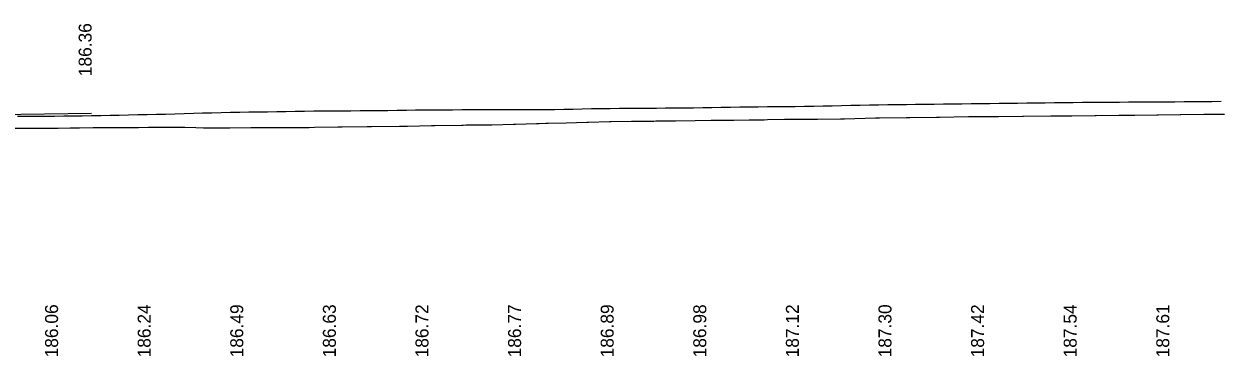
# Model space of a CAD drawing. Extents: x 1838386 to 1955906, y 719739 to 834437.
# Drawn here: x 1883494 to 1884140, y 820601 to 820780 of the extents above; entities that cross this region are included whole.
import ezdxf

# ---------------------------------------------------------------- set-up
doc = ezdxf.new("R2010")
doc.units = 0
for name, color, linetype in [('RD_DDB_Profile_EX', 7, 'Continuous'), ('RD_DDB_Profile_Lbl', 7, 'Continuous'), ('RD_DDB_Profile_PR', 7, 'Continuous'), ('RD_DDB_StripGrade', 7, 'Continuous'), ('RD_Sketch1', 7, 'Continuous')]:
    doc.layers.add(name, color=color, linetype=linetype)

msp = doc.modelspace()

# ---------------------------------------------------------------- linework, layer by layer
at = {"layer": 'RD_DDB_Profile_EX'}
for points in [[(1883890.15, 820735.44), (1883895.15, 820735.5), (1883900.15, 820735.56), (1883905.15, 820735.62), (1883910.15, 820735.66), (1883915.15, 820735.73), (1883920.15, 820735.79), (1883925.15, 820735.85), (1883930.15, 820735.91), (1883935.15, 820736.06), (1883940.15, 820736.23), (1883945.15, 820736.38), (1883950.15, 820736.42), (1883955.15, 820736.51), (1883960.15, 820736.59), (1883965.15, 820736.66), (1883970.15, 820736.73), (1883975.15, 820736.78), (1883980.15, 820736.83), (1883985.15, 820736.88), (1883990.15, 820736.95), (1883995.15, 820737.02), (1884000.15, 820737.09), (1884005.15, 820737.12), (1884010.15, 820737.17), (1884015.15, 820737.24), (1884020.15, 820737.3), (1884025.15, 820737.35), (1884030.15, 820737.42), (1884035.15, 820737.48), (1884040.15, 820737.55), (1884045.15, 820737.63), (1884050.15, 820737.68), (1884055.15, 820737.75), (1884060.15, 820737.81), (1884065.15, 820737.87), (1884070.15, 820737.94), (1884075.15, 820737.97), (1884080.15, 820737.98), (1884085.15, 820738), (1884090.15, 820738.01), (1884095.15, 820738.05), (1884100.15, 820738.11), (1884105.15, 820738.14), (1884110.15, 820738.17), (1884115.15, 820738.18), (1884120.15, 820738.2), (1884125.15, 820738.21), (1884130.15, 820738.22), (1884135.15, 820738.3), (1884140.15, 820738.39)], [(1883490.15, 820730.29), (1883495.15, 820730.3), (1883500.15, 820730.34), (1883505.15, 820730.38), (1883510.15, 820730.4), (1883515.15, 820730.45), (1883520.15, 820730.53), (1883525.15, 820730.61), (1883530.15, 820730.68), (1883535.15, 820730.76), (1883540.15, 820730.86), (1883545.15, 820730.95), (1883550.15, 820731.06), (1883555.15, 820731.17), (1883560.15, 820731.26), (1883565.15, 820731.36), (1883570.15, 820731.51), (1883575.15, 820731.65), (1883580.15, 820731.81), (1883585.15, 820731.96), (1883590.15, 820732.08), (1883595.15, 820732.2), (1883600.15, 820732.32), (1883605.15, 820732.43), (1883610.15, 820732.54), (1883615.15, 820732.61), (1883620.15, 820732.66), (1883625.15, 820732.74), (1883630.15, 820732.81), (1883635.15, 820732.88), (1883640.15, 820732.99), (1883645.15, 820733.11), (1883650.15, 820733.15), (1883655.15, 820733.19), (1883660.15, 820733.24), (1883665.15, 820733.27), (1883670.15, 820733.3), (1883675.15, 820733.33), (1883680.15, 820733.36), (1883685.15, 820733.42), (1883690.15, 820733.48), (1883695.15, 820733.59), (1883700.15, 820733.66), (1883705.15, 820733.7), (1883710.15, 820733.73), (1883715.15, 820733.76), (1883720.15, 820733.78), (1883725.15, 820733.84), (1883730.15, 820733.93), (1883735.15, 820733.95), (1883740.15, 820733.97), (1883745.15, 820733.98), (1883750.15, 820733.99), (1883755.15, 820734), (1883760.15, 820734), (1883765.15, 820733.96), (1883770.15, 820733.93), (1883775.15, 820733.93), (1883780.15, 820734.01), (1883785.15, 820734.07), (1883790.15, 820734.12), (1883795.15, 820734.31), (1883800.15, 820734.5), (1883805.15, 820734.54), (1883810.15, 820734.57), (1883815.15, 820734.61), (1883820.15, 820734.63), (1883825.15, 820734.63), (1883830.15, 820734.67), (1883835.15, 820734.76), (1883840.15, 820734.85), (1883845.15, 820734.88), (1883850.15, 820734.9), (1883855.15, 820734.93), (1883860.15, 820734.98), (1883865.15, 820735.08), (1883870.15, 820735.18), (1883875.15, 820735.29), (1883880.15, 820735.4), (1883885.15, 820735.44), (1883890.15, 820735.44)]]:
    msp.add_lwpolyline(points, dxfattribs=at)
at = {"layer": 'RD_DDB_Profile_PR'}
msp.add_line((1882775.08, 820720.61), (1883530.2, 820731.93), dxfattribs=at)
at = {"layer": 'RD_Sketch1'}
msp.add_lwpolyline([(1883488.01, 820723.8), (1883494.76, 820723.81), (1883500.1, 820723.82), (1883506.93, 820723.86), (1883512.16, 820723.95), (1883518.7, 820724.05), (1883523.71, 820724.1), (1883530.98, 820724.17), (1883536.38, 820724.19), (1883543.36, 820724.26), (1883548.5, 820724.3), (1883555.43, 820724.32), (1883560.92, 820724.33), (1883567.95, 820724.34), (1883572.96, 820724.35), (1883580.58, 820724.35), (1883586.55, 820724.3), (1883590.68, 820724.02), (1883592.62, 820724.02), (1883602.54, 820723.99), (1883604.77, 820724.01), (1883616.14, 820724.15), (1883618.63, 820724.17), (1883629.32, 820724.19), (1883631.97, 820724.21), (1883644.76, 820724.28), (1883647.68, 820724.31), (1883650.47, 820724.34), (1883663.12, 820724.56), (1883665.52, 820724.59), (1883679.02, 820724.75), (1883681.26, 820724.79), (1883696.43, 820724.95), (1883698.63, 820724.95), (1883700.81, 820724.96), (1883713.74, 820725.24), (1883715.61, 820725.28), (1883730.17, 820725.57), (1883730.85, 820725.58), (1883732.45, 820725.61), (1883744.58, 820725.71), (1883746.28, 820725.72), (1883757.92, 820726.06), (1883759.3, 820726.1), (1883770.48, 820726.4), (1883771.79, 820726.43), (1883775.49, 820726.51), (1883776.68, 820726.55), (1883786.35, 820726.83), (1883797.55, 820727.17), (1883798.5, 820727.19), (1883809.83, 820727.4), (1883810.7, 820727.42), (1883821.75, 820727.58), (1883822.76, 820727.6), (1883833.81, 820727.74), (1883834.93, 820727.75), (1883844.17, 820727.88), (1883845.54, 820727.89), (1883856.12, 820728.01), (1883864.72, 820728.12), (1883866.11, 820728.13), (1883875.53, 820728.22), (1883876.95, 820728.23), (1883885.29, 820728.32), (1883893.43, 820728.46), (1883895.06, 820728.5), (1883904.4, 820728.67), (1883906.7, 820728.69), (1883915.53, 820728.8), (1883921.06, 820728.78), (1883922.1, 820728.82), (1883934.49, 820728.97), (1883936.76, 820728.98), (1883953.51, 820729.47), (1883955.66, 820729.53), (1883970.12, 820729.58), (1883971.99, 820729.61), (1883986.49, 820729.74), (1883987.97, 820729.76), (1884003.71, 820730.1), (1884003.99, 820730.1), (1884019.19, 820730.2), (1884019.8, 820730.21), (1884032.78, 820730.43), (1884033.01, 820730.43), (1884033.3, 820730.43), (1884048.15, 820730.5), (1884058.84, 820730.61), (1884059.53, 820730.62), (1884071.88, 820730.72), (1884072.56, 820730.71), (1884084.83, 820730.82), (1884085.91, 820730.83), (1884092.02, 820730.93), (1884092.52, 820730.94), (1884093.41, 820730.95), (1884105.45, 820731.11), (1884106.06, 820731.11), (1884117.88, 820731.25), (1884118.25, 820731.25), (1884130.73, 820731.42), (1884131.11, 820731.43), (1884141.89, 820731.51)], dxfattribs=at)
msp.add_lwpolyline([(1883488.01, 820723.8), (1883494.76, 820723.81), (1883500.1, 820723.82), (1883506.93, 820723.86), (1883512.16, 820723.95), (1883518.7, 820724.05), (1883523.71, 820724.1), (1883530.98, 820724.17), (1883536.38, 820724.19), (1883543.36, 820724.26), (1883548.5, 820724.3), (1883555.43, 820724.32), (1883560.92, 820724.33), (1883567.95, 820724.34), (1883572.96, 820724.35), (1883580.58, 820724.35), (1883586.55, 820724.3), (1883590.68, 820724.02), (1883592.62, 820724.02), (1883602.54, 820723.99), (1883604.77, 820724.01), (1883616.14, 820724.15), (1883618.63, 820724.17), (1883629.32, 820724.19), (1883631.97, 820724.21), (1883644.76, 820724.28), (1883647.68, 820724.31), (1883650.47, 820724.34), (1883663.12, 820724.56), (1883665.52, 820724.59), (1883679.02, 820724.75), (1883681.26, 820724.79), (1883696.43, 820724.95), (1883698.63, 820724.95), (1883700.81, 820724.96), (1883713.74, 820725.24), (1883715.61, 820725.28), (1883730.17, 820725.57), (1883730.85, 820725.58), (1883732.45, 820725.61), (1883744.58, 820725.71), (1883746.28, 820725.72), (1883757.92, 820726.06), (1883759.3, 820726.1), (1883770.48, 820726.4), (1883771.79, 820726.43), (1883775.49, 820726.51), (1883776.68, 820726.55), (1883786.35, 820726.83), (1883797.55, 820727.17), (1883798.5, 820727.19), (1883809.83, 820727.4), (1883810.7, 820727.42), (1883821.75, 820727.58), (1883822.76, 820727.6), (1883833.81, 820727.74), (1883834.93, 820727.75), (1883844.17, 820727.88), (1883845.54, 820727.89), (1883856.12, 820728.01), (1883864.72, 820728.12), (1883866.11, 820728.13), (1883875.53, 820728.22), (1883876.95, 820728.23), (1883885.29, 820728.32), (1883893.43, 820728.46), (1883895.06, 820728.5), (1883904.4, 820728.67), (1883906.7, 820728.69), (1883915.53, 820728.8), (1883921.06, 820728.78), (1883922.1, 820728.82), (1883934.49, 820728.97), (1883936.76, 820728.98), (1883953.51, 820729.47), (1883955.66, 820729.53), (1883970.12, 820729.58), (1883971.99, 820729.61), (1883986.49, 820729.74), (1883987.97, 820729.76), (1884003.71, 820730.1), (1884003.99, 820730.1), (1884019.19, 820730.2), (1884019.8, 820730.21), (1884032.78, 820730.43), (1884033.01, 820730.43), (1884033.3, 820730.43), (1884048.15, 820730.5), (1884058.84, 820730.61), (1884059.53, 820730.62), (1884071.88, 820730.72), (1884072.56, 820730.71), (1884084.83, 820730.82), (1884085.91, 820730.83), (1884092.02, 820730.93), (1884092.52, 820730.94), (1884093.41, 820730.95), (1884105.45, 820731.11), (1884106.06, 820731.11), (1884117.88, 820731.25), (1884118.25, 820731.25), (1884130.73, 820731.42), (1884131.11, 820731.43), (1884141.89, 820731.51)], dxfattribs=at)
msp.add_lwpolyline([(1883488.01, 820723.8), (1883494.76, 820723.81), (1883500.1, 820723.82), (1883506.93, 820723.86), (1883512.16, 820723.95), (1883518.7, 820724.05), (1883523.71, 820724.1), (1883530.98, 820724.17), (1883536.38, 820724.19), (1883543.36, 820724.26), (1883548.5, 820724.3), (1883555.43, 820724.32), (1883560.92, 820724.33), (1883567.95, 820724.34), (1883572.96, 820724.35), (1883580.58, 820724.35), (1883586.55, 820724.3), (1883590.68, 820724.02), (1883592.62, 820724.02), (1883602.54, 820723.99), (1883604.77, 820724.01), (1883616.14, 820724.15), (1883618.63, 820724.17), (1883629.32, 820724.19), (1883631.97, 820724.21), (1883644.76, 820724.28), (1883647.68, 820724.31), (1883650.47, 820724.34), (1883663.12, 820724.56), (1883665.52, 820724.59), (1883679.02, 820724.75), (1883681.26, 820724.79), (1883696.43, 820724.95), (1883698.63, 820724.95), (1883700.81, 820724.96), (1883713.74, 820725.24), (1883715.61, 820725.28), (1883730.17, 820725.57), (1883730.85, 820725.58), (1883732.45, 820725.61), (1883744.58, 820725.71), (1883746.28, 820725.72), (1883757.92, 820726.06), (1883759.3, 820726.1), (1883770.48, 820726.4), (1883771.79, 820726.43), (1883775.49, 820726.51), (1883776.68, 820726.55), (1883786.35, 820726.83), (1883797.55, 820727.17), (1883798.5, 820727.19), (1883809.83, 820727.4), (1883810.7, 820727.42), (1883821.75, 820727.58), (1883822.76, 820727.6), (1883833.81, 820727.74), (1883834.93, 820727.75), (1883844.17, 820727.88), (1883845.54, 820727.89), (1883856.12, 820728.01), (1883864.72, 820728.12), (1883866.11, 820728.13), (1883875.53, 820728.22), (1883876.95, 820728.23), (1883885.29, 820728.32), (1883893.43, 820728.46), (1883895.06, 820728.5), (1883904.4, 820728.67), (1883906.7, 820728.69), (1883915.53, 820728.8), (1883921.06, 820728.78), (1883922.1, 820728.82), (1883934.49, 820728.97), (1883936.76, 820728.98), (1883953.51, 820729.47), (1883955.66, 820729.53), (1883970.12, 820729.58), (1883971.99, 820729.61), (1883986.49, 820729.74), (1883987.97, 820729.76), (1884003.71, 820730.1), (1884003.99, 820730.1), (1884019.19, 820730.2), (1884019.8, 820730.21), (1884032.78, 820730.43), (1884033.01, 820730.43), (1884033.3, 820730.43), (1884048.15, 820730.5), (1884058.84, 820730.61), (1884059.53, 820730.62), (1884071.88, 820730.72), (1884072.56, 820730.71), (1884084.83, 820730.82), (1884085.91, 820730.83), (1884092.02, 820730.93), (1884092.52, 820730.94), (1884093.41, 820730.95), (1884105.45, 820731.11), (1884106.06, 820731.11), (1884117.88, 820731.25), (1884118.25, 820731.25), (1884130.73, 820731.42), (1884131.11, 820731.43), (1884141.89, 820731.51)], dxfattribs=at)

# ---------------------------------------------------------------- texts
at = {"layer": 'RD_DDB_Profile_Lbl'}
msp.add_text('186.36', height=7, rotation=90, dxfattribs=at).set_placement((1883530.2, 820751.93))
at = {"layer": 'RD_DDB_StripGrade'}
for s, p in [('186.06', (1883512.08, 820600.13)), ('186.24', (1883562.08, 820600.13)), ('186.49', (1883612.08, 820600.13)), ('186.63', (1883662.08, 820600.13)), ('186.72', (1883712.08, 820600.13)), ('186.77', (1883762.08, 820600.13)), ('186.89', (1883812.08, 820600.13)), ('186.98', (1883862.08, 820600.13)), ('187.12', (1883912.08, 820600.13)), ('187.30', (1883962.08, 820600.13)), ('187.42', (1884012.08, 820600.13)), ('187.54', (1884062.08, 820600.13)), ('187.61', (1884112.08, 820600.13))]:
    msp.add_text(s, height=7, rotation=90, dxfattribs=at).set_placement(p)

doc.saveas('drawing.dxf')
